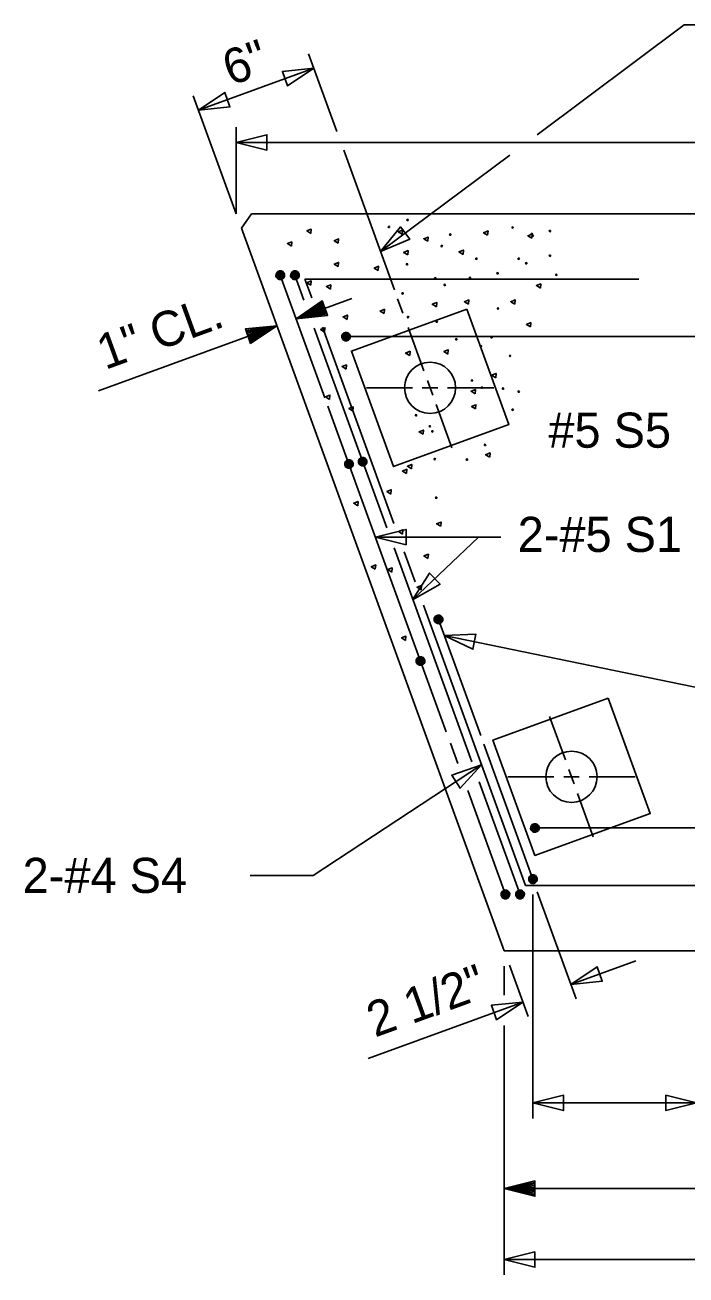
# Model space of a CAD drawing. Extents: x 0 to 177, y -1 to 127.
# Drawn here: x 126.57 to 129.27, y 46.31 to 51.39 of the extents above; entities that cross this region are included whole.
import ezdxf

# ---------------------------------------------------------------- set-up
doc = ezdxf.new("R2010")
doc.units = 0
for name, color, linetype in [('Arrowhead Terminators CELL', 7, 'Continuous'), ('Dimension Lines', 7, 'Continuous'), ('Rebar Lines', 7, 'Continuous'), ('Sup Concrete Girder Lines', 7, 'Continuous'), ('Sup Cored Slab Unit', 7, 'Continuous'), ('Text', 7, 'Continuous')]:
    doc.layers.add(name, color=color, linetype=linetype)

msp = doc.modelspace()

# ---------------------------------------------------------------- linework, layer by layer
at = {"layer": 'Arrowhead Terminators CELL'}
for points in [[(127.7499, 51.2188), (127.6218, 51.2054), (127.6431, 51.1467)], [(127.2801, 51.0478), (127.4082, 51.0612), (127.3868, 51.1199)], [(127.4336, 50.9163), (127.5586, 50.8851), (127.5586, 50.9476)], [(128.0216, 50.4723), (128.1405, 50.522), (128.1031, 50.5721)], [(128.0011, 49.31), (128.1261, 49.2787), (128.1261, 49.3412)], [(128.1524, 49.0546), (128.2645, 49.1181), (128.2214, 49.1634)], [(128.2817, 48.9092), (128.3979, 48.8534), (128.4105, 48.9146)], [(128.4335, 48.3824), (128.3118, 48.34), (128.346, 48.2877)], [(128.7971, 47.4884), (128.9252, 47.5018), (128.9039, 47.5605)], [(128.6014, 47.4172), (128.4732, 47.4038), (128.4946, 47.345)], [(128.6427, 47.0067), (128.7677, 46.9754), (128.7677, 47.0379)], [(129.3093, 47.0067), (129.1843, 47.0379), (129.1843, 46.9754)], [(128.5255, 46.369), (128.6505, 46.3377), (128.6505, 46.4002)]]:
    msp.add_lwpolyline(points, close=True, dxfattribs=at)
at = {"layer": 'Dimension Lines'}
for p, q in [((127.8438, 50.9609), (127.7285, 51.2775)), ((127.7499, 51.2188), (127.2801, 51.0478)), ((127.4336, 50.6259), (127.2587, 51.1065)), ((127.4336, 50.6259), (127.4336, 50.9788)), ((131.2255, 50.9163), (127.4336, 50.9163)), ((128.0782, 50.3168), (127.8717, 50.8842)), ((127.905, 50.2816), (127.6776, 50.1988)), ((128.113, 50.2211), (128.0915, 50.2798)), ((126.8724, 49.9057), (127.5994, 50.1703)), ((128.1986, 49.9862), (128.1345, 50.1623)), ((128.152, 49.9176), (127.9645, 49.9175)), ((128.4827, 49.9175), (128.2951, 49.9175)), ((128.3127, 49.6727), (128.2485, 49.8489)), ((128.0011, 49.31), (128.4208, 49.31)), ((128.7747, 48.403), (128.7105, 48.5792)), ((128.7281, 48.3344), (128.5406, 48.3344)), ((129.0587, 48.3344), (128.8712, 48.3344)), ((128.8887, 48.0896), (128.8246, 48.2658)), ((128.6427, 46.9437), (128.6427, 47.855)), ((128.8185, 47.4297), (128.6598, 47.866)), ((128.7971, 47.4884), (129.0625, 47.585)), ((128.5255, 47.4457), (128.5255, 47.5634)), ((128.6227, 47.3584), (128.5468, 47.5671)), ((127.9714, 47.1878), (128.6014, 47.4172)), ((128.5255, 46.306), (128.5255, 47.3222)), ((128.6427, 47.0067), (129.3093, 47.0067)), ((128.5255, 46.6577), (130.9838, 46.6577)), ((128.5255, 46.369), (131.5255, 46.369))]:
    msp.add_line(p, q, dxfattribs=at)
for points in [[(128.6594, 50.9478), (129.2586, 51.3944), (129.8175, 51.3944)], [(128.0216, 50.4723), (128.548, 50.8648)], [(127.7951, 50.2416), (127.7972, 50.2358), (127.6776, 50.1988), (127.7994, 50.2299), (127.8016, 50.224), (127.6776, 50.1988), (127.8037, 50.2182), (127.8058, 50.2123), (127.6776, 50.1988), (127.7844, 50.271), (127.7866, 50.265), (127.6776, 50.1988), (127.7887, 50.2592), (127.7909, 50.2533), (127.6776, 50.1988), (127.793, 50.2475), (127.8058, 50.2123), (127.7844, 50.271), (127.6776, 50.1988), (127.8058, 50.2123)], [(127.4819, 50.1276), (127.4797, 50.1334), (127.5994, 50.1703), (127.4776, 50.1394), (127.4754, 50.1452), (127.5994, 50.1703), (127.4733, 50.1511), (127.4712, 50.157), (127.5994, 50.1703), (127.4926, 50.0983), (127.4905, 50.1041), (127.5994, 50.1703), (127.4883, 50.11), (127.4862, 50.1159), (127.5994, 50.1703), (127.484, 50.1217), (127.4712, 50.157), (127.4926, 50.0983), (127.5994, 50.1703), (127.4712, 50.157)], [(128.2127, 49.947), (128.2236, 49.9175), (128.192, 49.9174)], [(128.2346, 49.8878), (128.2239, 49.9173), (128.2553, 49.9174)], [(128.1524, 49.0546), (128.4208, 49.31), (128.5117, 49.31)], [(128.2817, 48.9092), (132.3514, 48.0717), (132.4534, 48.0717)], [(127.4913, 47.9327), (127.7473, 47.9327), (128.4335, 48.3824)], [(128.7888, 48.3638), (128.7996, 48.3344), (128.7681, 48.3343)], [(128.8106, 48.3047), (128.7999, 48.3342), (128.8313, 48.3342)], [(128.6505, 46.6577), (128.6505, 46.6515), (128.5255, 46.6577), (128.6505, 46.6452), (128.6505, 46.639), (128.5255, 46.6577), (128.6505, 46.6327), (128.6505, 46.6265), (128.5255, 46.6577), (128.6505, 46.689), (128.6505, 46.6827), (128.5255, 46.6577), (128.6505, 46.6765), (128.6505, 46.6702), (128.5255, 46.6577), (128.6505, 46.664), (128.6505, 46.6265), (128.6505, 46.689), (128.5255, 46.6577), (128.6505, 46.6265)]]:
    msp.add_lwpolyline(points, dxfattribs=at)
at = {"layer": 'Rebar Lines'}
for p, q in [((127.7951, 49.8763), (127.6132, 50.3759)), ((127.7097, 50.2749), (127.673, 50.3759)), ((129.0746, 50.3602), (127.7135, 50.3602)), ((127.7415, 50.2835), (127.7135, 50.3602)), ((128.0474, 49.3474), (127.7516, 50.1598)), ((128.0757, 49.3654), (127.7847, 50.1646)), ((127.8812, 50.1259), (130.5687, 50.1259)), ((127.9869, 49.349), (127.8074, 49.8424)), ((128.2898, 48.5169), (127.9869, 49.349)), ((128.394, 48.3948), (128.0769, 49.2661)), ((128.1624, 49.127), (128.1178, 49.2497)), ((128.6121, 47.8915), (128.1967, 49.0328)), ((128.4299, 48.5021), (128.2579, 48.9747)), ((128.3367, 48.3881), (128.3065, 48.4711)), ((128.6427, 47.9175), (128.4429, 48.4663)), ((128.5904, 47.855), (128.4235, 48.3138)), ((128.5306, 47.855), (128.3768, 48.2779)), ((128.6506, 48.1259), (131.3381, 48.1259)), ((129.9731, 47.8915), (128.6121, 47.8915))]:
    msp.add_line(p, q, dxfattribs=at)
for points in [[(127.5959, 50.3728), (127.596, 50.3797), (127.5988, 50.386), (127.6038, 50.3908), (127.6102, 50.3932), (127.617, 50.3931), (127.6233, 50.3903), (127.6281, 50.3854), (127.6306, 50.3789), (127.6304, 50.3721), (127.6277, 50.3658), (127.6227, 50.361), (127.6163, 50.3585), (127.6094, 50.3587), (127.6031, 50.3614), (127.5983, 50.3664), (127.5959, 50.3728), (127.6132, 50.3759), (127.6306, 50.3789), (127.6281, 50.3854), (127.6132, 50.3759), (127.6233, 50.3903), (127.617, 50.3931), (127.6132, 50.3759), (127.6102, 50.3932), (127.6038, 50.3908), (127.6132, 50.3759), (127.5988, 50.386), (127.596, 50.3797), (127.6132, 50.3759), (127.5983, 50.3664), (127.6031, 50.3614), (127.6132, 50.3759), (127.6094, 50.3587), (127.6163, 50.3585), (127.6132, 50.3759), (127.6227, 50.361), (127.6277, 50.3658), (127.6132, 50.3759), (127.6304, 50.3721)], [(127.6556, 50.3728), (127.6558, 50.3796), (127.6585, 50.3859), (127.6635, 50.3907), (127.67, 50.3932), (127.6768, 50.393), (127.6831, 50.3903), (127.6878, 50.3853), (127.6903, 50.3789), (127.6902, 50.3721), (127.6874, 50.3658), (127.6825, 50.361), (127.6761, 50.3585), (127.6692, 50.3586), (127.6629, 50.3614), (127.6581, 50.3663), (127.6556, 50.3728), (127.673, 50.3759), (127.6903, 50.3789), (127.6878, 50.3853), (127.673, 50.3759), (127.6831, 50.3903), (127.6768, 50.393), (127.673, 50.3759), (127.67, 50.3932), (127.6635, 50.3907), (127.673, 50.3759), (127.6585, 50.3859), (127.6558, 50.3796), (127.673, 50.3759), (127.6581, 50.3663), (127.6629, 50.3614), (127.673, 50.3759), (127.6692, 50.3586), (127.6761, 50.3585), (127.673, 50.3759), (127.6825, 50.361), (127.6874, 50.3658), (127.673, 50.3759), (127.6902, 50.3721)], [(127.8639, 50.1228), (127.864, 50.1297), (127.8668, 50.136), (127.8717, 50.1408), (127.8782, 50.1432), (127.885, 50.1431), (127.8913, 50.1403), (127.896, 50.1353), (127.8985, 50.1289), (127.8984, 50.1221), (127.8956, 50.1158), (127.8907, 50.111), (127.8843, 50.1085), (127.8774, 50.1086), (127.8711, 50.1114), (127.8664, 50.1164), (127.8639, 50.1228), (127.8812, 50.1259), (127.8985, 50.1289), (127.896, 50.1353), (127.8812, 50.1259), (127.8913, 50.1403), (127.885, 50.1431), (127.8812, 50.1259), (127.8782, 50.1432), (127.8717, 50.1408), (127.8812, 50.1259), (127.8668, 50.136), (127.864, 50.1297), (127.8812, 50.1259), (127.8664, 50.1164), (127.8711, 50.1114), (127.8812, 50.1259), (127.8774, 50.1086), (127.8843, 50.1085), (127.8812, 50.1259), (127.8907, 50.111), (127.8956, 50.1158), (127.8812, 50.1259), (127.8984, 50.1221)], [(127.8758, 49.6038), (127.8759, 49.6107), (127.8787, 49.617), (127.8836, 49.6217), (127.8901, 49.6242), (127.8969, 49.6241), (127.9032, 49.6213), (127.9079, 49.6164), (127.9104, 49.6099), (127.9103, 49.6031), (127.9075, 49.5968), (127.9026, 49.592), (127.8962, 49.5895), (127.8893, 49.5897), (127.883, 49.5924), (127.8782, 49.5974), (127.8758, 49.6038), (127.8931, 49.6069), (127.9104, 49.6099), (127.9079, 49.6164), (127.8931, 49.6069), (127.9032, 49.6213), (127.8969, 49.6241), (127.8931, 49.6069), (127.8901, 49.6242), (127.8836, 49.6217), (127.8931, 49.6069), (127.8787, 49.617), (127.8759, 49.6107), (127.8931, 49.6069), (127.8782, 49.5974), (127.883, 49.5924), (127.8931, 49.6069), (127.8893, 49.5897), (127.8962, 49.5895), (127.8931, 49.6069), (127.9026, 49.592), (127.9075, 49.5968), (127.8931, 49.6069), (127.9103, 49.6031)], [(127.9319, 49.6137), (127.932, 49.6205), (127.9348, 49.6269), (127.9398, 49.6316), (127.9462, 49.6341), (127.953, 49.634), (127.9594, 49.6312), (127.9641, 49.6263), (127.9666, 49.6198), (127.9664, 49.613), (127.9637, 49.6067), (127.9588, 49.6019), (127.9524, 49.5994), (127.9454, 49.5996), (127.9392, 49.6023), (127.9344, 49.6073), (127.9319, 49.6137), (127.9493, 49.6168), (127.9666, 49.6198), (127.9641, 49.6263), (127.9493, 49.6168), (127.9594, 49.6312), (127.953, 49.634), (127.9493, 49.6168), (127.9462, 49.6341), (127.9398, 49.6316), (127.9493, 49.6168), (127.9348, 49.6269), (127.932, 49.6205), (127.9493, 49.6168), (127.9344, 49.6073), (127.9392, 49.6023), (127.9493, 49.6168), (127.9454, 49.5996), (127.9524, 49.5994), (127.9493, 49.6168), (127.9588, 49.6019), (127.9637, 49.6067), (127.9493, 49.6168), (127.9664, 49.613)], [(128.2405, 48.9716), (128.2406, 48.9785), (128.2434, 48.9848), (128.2483, 48.9896), (128.2548, 48.992), (128.2617, 48.9919), (128.268, 48.9891), (128.2727, 48.9842), (128.2752, 48.9777), (128.2751, 48.9709), (128.2723, 48.9646), (128.2674, 48.9598), (128.261, 48.9573), (128.254, 48.9575), (128.2478, 48.9602), (128.243, 48.9652), (128.2405, 48.9716), (128.2579, 48.9747), (128.2752, 48.9777), (128.2727, 48.9842), (128.2579, 48.9747), (128.268, 48.9891), (128.2617, 48.9919), (128.2579, 48.9747), (128.2548, 48.992), (128.2483, 48.9896), (128.2579, 48.9747), (128.2434, 48.9848), (128.2406, 48.9785), (128.2579, 48.9747), (128.243, 48.9652), (128.2478, 48.9602), (128.2579, 48.9747), (128.254, 48.9575), (128.261, 48.9573), (128.2579, 48.9747), (128.2674, 48.9598), (128.2723, 48.9646), (128.2579, 48.9747), (128.2751, 48.9709)], [(128.1675, 48.8022), (128.1676, 48.8091), (128.1703, 48.8154), (128.1753, 48.8202), (128.1817, 48.8226), (128.1886, 48.8225), (128.1949, 48.8197), (128.1997, 48.8148), (128.2022, 48.8084), (128.202, 48.8015), (128.1992, 48.7952), (128.1943, 48.7904), (128.1879, 48.7879), (128.181, 48.788), (128.1747, 48.7908), (128.1699, 48.7958), (128.1675, 48.8022), (128.1848, 48.8053), (128.2022, 48.8084), (128.1997, 48.8148), (128.1848, 48.8053), (128.1949, 48.8197), (128.1886, 48.8225), (128.1848, 48.8053), (128.1817, 48.8226), (128.1753, 48.8202), (128.1848, 48.8053), (128.1703, 48.8154), (128.1676, 48.8091), (128.1848, 48.8053), (128.1699, 48.7958), (128.1747, 48.7908), (128.1848, 48.8053), (128.181, 48.788), (128.1879, 48.7879), (128.1848, 48.8053), (128.1943, 48.7904), (128.1992, 48.7952), (128.1848, 48.8053), (128.202, 48.8015)], [(128.6334, 48.1228), (128.6335, 48.1297), (128.6362, 48.136), (128.6412, 48.1408), (128.6476, 48.1432), (128.6545, 48.1431), (128.6608, 48.1403), (128.6655, 48.1353), (128.668, 48.1289), (128.6678, 48.1221), (128.6651, 48.1158), (128.6602, 48.111), (128.6537, 48.1085), (128.6468, 48.1086), (128.6406, 48.1114), (128.6358, 48.1164), (128.6334, 48.1228), (128.6506, 48.1259), (128.668, 48.1289), (128.6655, 48.1353), (128.6506, 48.1259), (128.6608, 48.1403), (128.6545, 48.1431), (128.6506, 48.1259), (128.6476, 48.1432), (128.6412, 48.1408), (128.6506, 48.1259), (128.6362, 48.136), (128.6335, 48.1297), (128.6506, 48.1259), (128.6358, 48.1164), (128.6406, 48.1114), (128.6506, 48.1259), (128.6468, 48.1086), (128.6537, 48.1085), (128.6506, 48.1259), (128.6602, 48.111), (128.6651, 48.1158), (128.6506, 48.1259), (128.6678, 48.1221)], [(128.6253, 47.9144), (128.6254, 47.9213), (128.6282, 47.9276), (128.6331, 47.9324), (128.6396, 47.9348), (128.6464, 47.9347), (128.6528, 47.9319), (128.6575, 47.927), (128.66, 47.9205), (128.6598, 47.9137), (128.6571, 47.9074), (128.6522, 47.9026), (128.6457, 47.9001), (128.6388, 47.9002), (128.6326, 47.903), (128.6278, 47.908), (128.6253, 47.9144), (128.6427, 47.9175), (128.66, 47.9205), (128.6575, 47.927), (128.6427, 47.9175), (128.6528, 47.9319), (128.6464, 47.9347), (128.6427, 47.9175), (128.6396, 47.9348), (128.6331, 47.9324), (128.6427, 47.9175), (128.6282, 47.9276), (128.6254, 47.9213), (128.6427, 47.9175), (128.6278, 47.908), (128.6326, 47.903), (128.6427, 47.9175), (128.6388, 47.9002), (128.6457, 47.9001), (128.6427, 47.9175), (128.6522, 47.9026), (128.6571, 47.9074), (128.6427, 47.9175), (128.6598, 47.9137)], [(128.5133, 47.8519), (128.5135, 47.8588), (128.5162, 47.8651), (128.5212, 47.8699), (128.5276, 47.8723), (128.5344, 47.8722), (128.5407, 47.8694), (128.5455, 47.8645), (128.548, 47.858), (128.5478, 47.8512), (128.5451, 47.8449), (128.5402, 47.8401), (128.5337, 47.8376), (128.5268, 47.8377), (128.5206, 47.8405), (128.5158, 47.8455), (128.5133, 47.8519), (128.5306, 47.855), (128.548, 47.858), (128.5455, 47.8645), (128.5306, 47.855), (128.5407, 47.8694), (128.5344, 47.8722), (128.5306, 47.855), (128.5276, 47.8723), (128.5212, 47.8699), (128.5306, 47.855), (128.5162, 47.8651), (128.5135, 47.8588), (128.5306, 47.855), (128.5158, 47.8455), (128.5206, 47.8405), (128.5306, 47.855), (128.5268, 47.8377), (128.5337, 47.8376), (128.5306, 47.855), (128.5402, 47.8401), (128.5451, 47.8449), (128.5306, 47.855), (128.5478, 47.8512)], [(128.5731, 47.852), (128.5732, 47.8588), (128.576, 47.8651), (128.581, 47.8699), (128.5874, 47.8723), (128.5942, 47.8722), (128.6005, 47.8694), (128.6053, 47.8645), (128.6078, 47.858), (128.6076, 47.8512), (128.6049, 47.8449), (128.6, 47.8401), (128.5935, 47.8376), (128.5866, 47.8378), (128.5804, 47.8405), (128.5756, 47.8455), (128.5731, 47.852), (128.5904, 47.855), (128.6078, 47.858), (128.6053, 47.8645), (128.5904, 47.855), (128.6005, 47.8694), (128.5942, 47.8722), (128.5904, 47.855), (128.5874, 47.8723), (128.581, 47.8699), (128.5904, 47.855), (128.576, 47.8651), (128.5732, 47.8588), (128.5904, 47.855), (128.5756, 47.8455), (128.5804, 47.8405), (128.5904, 47.855), (128.5866, 47.8378), (128.5935, 47.8376), (128.5904, 47.855), (128.6, 47.8401), (128.6049, 47.8449), (128.5904, 47.855), (128.6076, 47.8512)]]:
    msp.add_lwpolyline(points, dxfattribs=at)
at = {"layer": 'Sup Concrete Girder Lines'}
for p, q in [((127.4961, 50.6259), (127.4549, 50.5671)), ((127.4961, 50.6259), (132.2689, 50.6259)), ((128.5255, 47.6259), (127.4549, 50.5671)), ((128.5255, 47.6259), (132.2689, 47.6259))]:
    msp.add_line(p, q, dxfattribs=at)
for points in [[(127.7383, 50.5458), (127.7398, 50.563), (127.7218, 50.5559), (127.7383, 50.5458)], [(128.1099, 50.5426), (128.1113, 50.5598), (128.0933, 50.5527), (128.1099, 50.5426)], [(128.2143, 50.5139), (128.2158, 50.5311), (128.1978, 50.524), (128.2143, 50.5139)], [(128.4582, 50.5385), (128.4597, 50.5558), (128.4417, 50.5486), (128.4582, 50.5385)], [(128.6385, 50.5262), (128.64, 50.5435), (128.622, 50.5363), (128.6385, 50.5262)], [(127.6589, 50.4942), (127.6603, 50.5114), (127.6424, 50.5043), (127.6589, 50.4942)], [(127.8496, 50.5061), (127.8511, 50.5233), (127.8331, 50.5162), (127.8496, 50.5061)], [(128.3578, 50.4607), (128.3592, 50.4779), (128.3413, 50.4708), (128.3578, 50.4607)], [(127.8496, 50.4108), (127.8511, 50.428), (127.8331, 50.4209), (127.8496, 50.4108)], [(128.1324, 50.4586), (128.1339, 50.4758), (128.1159, 50.4687), (128.1324, 50.4586)], [(128.0125, 50.3948), (128.014, 50.4121), (127.996, 50.4049), (128.0125, 50.3948)], [(127.7383, 50.3352), (127.7398, 50.3525), (127.7218, 50.3453), (127.7383, 50.3352)], [(127.8178, 50.3194), (127.8193, 50.3366), (127.8013, 50.3295), (127.8178, 50.3194)], [(128.6733, 50.3234), (128.6748, 50.3406), (128.6568, 50.3335), (128.6733, 50.3234)], [(128.3803, 50.2578), (128.3818, 50.275), (128.3638, 50.2679), (128.3803, 50.2578)], [(128.5688, 50.2578), (128.5703, 50.275), (128.5523, 50.2679), (128.5688, 50.2578)], [(128.0363, 50.22), (128.0378, 50.2373), (128.0198, 50.2301), (128.0363, 50.22)], [(128.2492, 50.2475), (128.2506, 50.2648), (128.2327, 50.2576), (128.2492, 50.2475)], [(127.8854, 50.1962), (127.8868, 50.2134), (127.8689, 50.2063), (127.8854, 50.1962)], [(128.6324, 50.1656), (128.6338, 50.1828), (128.6158, 50.1757), (128.6324, 50.1656)], [(127.794, 50.1446), (127.7954, 50.1618), (127.7775, 50.1547), (127.794, 50.1446)], [(128.2963, 50.0549), (128.2978, 50.0722), (128.2798, 50.065), (128.2963, 50.0549)], [(128.1406, 50.0488), (128.142, 50.066), (128.1241, 50.0589), (128.1406, 50.0488)], [(127.8814, 49.9936), (127.8828, 50.0108), (127.8649, 50.0037), (127.8814, 49.9936)], [(128.491, 49.9586), (128.4924, 49.9759), (128.4744, 49.9687), (128.491, 49.9586)], [(127.8138, 49.8704), (127.8153, 49.8876), (127.7973, 49.8805), (127.8138, 49.8704)], [(128.4069, 49.893), (128.4084, 49.9103), (128.3904, 49.9032), (128.4069, 49.893)], [(127.9092, 49.8227), (127.9106, 49.84), (127.8927, 49.8328), (127.9092, 49.8227)], [(128.409, 49.8316), (128.4105, 49.8488), (128.3925, 49.8417), (128.409, 49.8316)], [(128.1954, 49.7281), (128.1968, 49.7453), (128.1789, 49.7382), (128.1954, 49.7281)], [(128.4664, 49.6349), (128.4678, 49.6522), (128.4499, 49.645), (128.4664, 49.6349)], [(128.1277, 49.5684), (128.1292, 49.5857), (128.1112, 49.5785), (128.1277, 49.5684)], [(128.1476, 49.5883), (128.149, 49.6055), (128.1311, 49.5984), (128.1476, 49.5883)], [(128.0641, 49.485), (128.0656, 49.5022), (128.0476, 49.4951), (128.0641, 49.485)], [(127.9291, 49.4373), (127.9305, 49.4546), (127.9126, 49.4474), (127.9291, 49.4373)], [(128.2668, 49.3539), (128.2682, 49.3711), (128.2503, 49.364), (128.2668, 49.3539)], [(128.1118, 49.3221), (128.1133, 49.3394), (128.0953, 49.3322), (128.1118, 49.3221)], [(128.2151, 49.2228), (128.2166, 49.24), (128.1986, 49.2329), (128.2151, 49.2228)], [(128.0006, 49.1791), (128.002, 49.1963), (127.9841, 49.1892), (128.0006, 49.1791)], [(128.0681, 49.1672), (128.0696, 49.1844), (128.0516, 49.1773), (128.0681, 49.1672)], [(128.1873, 49.0957), (128.1888, 49.1129), (128.1708, 49.1058), (128.1873, 49.0957)], [(128.1238, 48.889), (128.1252, 48.9063), (128.1073, 48.8991), (128.1238, 48.889)]]:
    msp.add_lwpolyline(points, dxfattribs=at)
for centre, radius in [((128.1318, 50.6007), 0.00273), ((128.0561, 50.5721), 0.00273), ((128.306, 50.5414), 0.00273), ((128.5601, 50.57), 0.00273), ((128.6379, 50.5434), 0.00273), ((128.642, 50.5373), 0.00273), ((128.7117, 50.5557), 0.00273), ((128.2712, 50.4942), 0.00273), ((128.4126, 50.443), 0.00273), ((128.5847, 50.443), 0.00273), ((128.6154, 50.4245), 0.00273), ((128.7117, 50.4553), 0.00273), ((128.1298, 50.4204), 0.00273), ((128.4986, 50.3836), 0.00273), ((128.7383, 50.3774), 0.00273), ((128.2445, 50.3631), 0.00273), ((128.2835, 50.3365), 0.00273), ((128.3859, 50.3651), 0.00273), ((128.1114, 50.3016), 0.00273), ((128.5006, 50.2402), 0.00273), ((128.1339, 50.2053), 0.00273), ((128.2507, 50.1869), 0.00273), ((128.474, 50.1233), 0.00273), ((128.3306, 50.1152), 0.00273), ((128.431, 50.0865), 0.00273), ((128.2236, 49.9175), 0.1042), ((128.5499, 50.0476), 0.00273), ((128.3941, 49.9472), 0.00273), ((128.4351, 49.9185), 0.00273), ((128.5212, 49.9143), 0.00273), ((128.5847, 49.902), 0.00273), ((128.5601, 49.8283), 0.00273), ((128.1667, 49.8057), 0.00273), ((128.2227, 49.7608), 0.00273), ((128.2329, 49.7402), 0.00273), ((128.4474, 49.6849), 0.00273), ((128.2425, 49.6275), 0.00273), ((128.3736, 49.6255), 0.00273), ((128.2487, 49.4698), 0.00273), ((128.7999, 48.3342), 0.1042)]:
    msp.add_circle(centre, radius, dxfattribs=at)
at = {"layer": 'Sup Cored Slab Unit'}
for points in [[(128.373, 50.238), (127.9032, 50.0669), (128.0742, 49.5971), (128.544, 49.7681)], [(128.9494, 48.6546), (128.4795, 48.4836), (128.6505, 48.0138), (129.1204, 48.1848)]]:
    msp.add_lwpolyline(points, close=True, dxfattribs=at)

# ---------------------------------------------------------------- texts
at = {"layer": 'Text'}
for s, rotation, p in [('6"', 19.9877, (127.4118, 51.1459)), ('1" CL.', 20.0021, (126.9, 49.9896)), ('2 1/2"', 19.9967, (127.9991, 47.2721))]:
    msp.add_text(s, height=0.14302, rotation=rotation, dxfattribs=at).set_placement(p)
for s, p in [('#5 S5', (128.7055, 49.6736)), ('2-#5 S1', (128.5804, 49.2494)), ('2-#4 S4', (126.5637, 47.8612))]:
    msp.add_text(s, height=0.14302, dxfattribs=at).set_placement(p)

doc.saveas('drawing.dxf')
